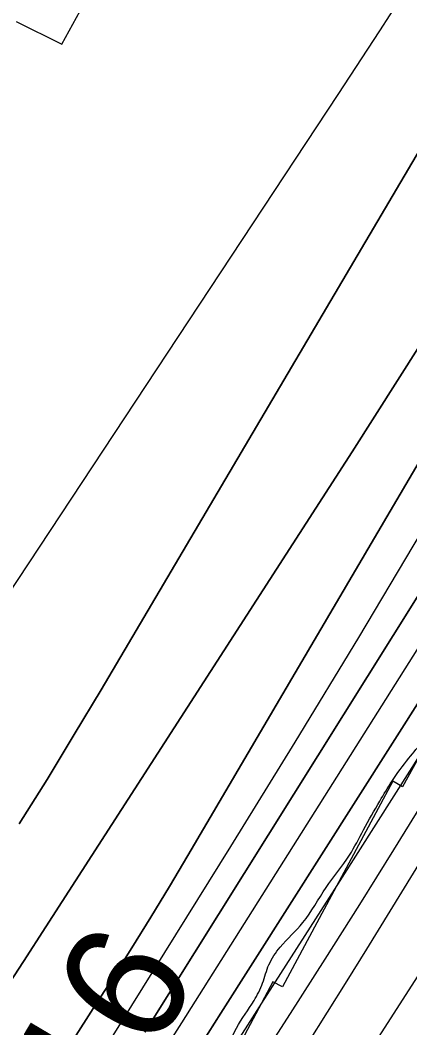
# Model space of a CAD drawing. Extents: x 3297735 to 3335592, y 670436 to 695807.
# Drawn here: x 3320573 to 3320787, y 689991 to 690547 of the extents above; entities that cross this region are included whole.
import ezdxf

# ---------------------------------------------------------------- set-up
doc = ezdxf.new("R2010")
doc.units = 0
for name, color, linetype in [('V-RIVR-EDGE', 7, 'Continuous'), ('V-RIVR-RANG', 7, 'Continuous'), ('V-RRAP-RVMT', 7, 'Continuous'), ('V-TOPO-DPTH', 7, 'Continuous'), ('V-TOPO-MAJR', 7, 'Continuous'), ('V-TOPO-MINR', 7, 'Continuous'), ('V-TOPO-WATR', 7, 'Continuous')]:
    doc.layers.add(name, color=color, linetype=linetype)

msp = doc.modelspace()

# ---------------------------------------------------------------- linework, layer by layer
at = {"layer": 'V-RIVR-EDGE'}
msp.add_spline([(3319721.91, 688607.25), (3319733.2, 688627.78), (3319739.82, 688637.46), (3319746.04, 688644.42), (3319750.72, 688655.27), (3319752.28, 688659.14), (3319762.01, 688671.92), (3319781.47, 688699.79), (3319792.76, 688716.44), (3319801.32, 688726.89), (3319810.26, 688738.11), (3319819.98, 688747.01), (3319825.43, 688754.75), (3319830.49, 688762.88), (3319835.55, 688770.63), (3319840.23, 688780.31), (3319844.52, 688791.16), (3319846.86, 688795.42), (3319851.13, 688797.35), (3319854.24, 688799.66), (3319861.24, 688808.95), (3319869.41, 688820.96), (3319874.87, 688831.03), (3319884.99, 688845.35), (3319893.93, 688856.57), (3319900.54, 688860.82), (3319908.31, 688869.72), (3319918.43, 688881.33), (3319923.49, 688889.46), (3319928.16, 688897.21), (3319932.06, 688904.95), (3319939.44, 688912.69), (3319951.5, 688924.3), (3319955, 688930.88), (3319970.57, 688952.17), (3319976.4, 688958.36), (3319980.68, 688966.5), (3319987.3, 688976.95), (3319991.2, 688986.25), (3319997.81, 688992.82), (3320004.81, 689000.56), (3320006.38, 689006.76), (3320010.27, 689012.96), (3320018.06, 689024.96), (3320025.07, 689035.8), (3320031.68, 689044.71), (3320039.46, 689054.38), (3320044.52, 689060.57), (3320057.73, 689071.4), (3320064.34, 689077.2), (3320070.17, 689082.23), (3320074.45, 689090.36), (3320085.73, 689104.68), (3320093.52, 689116.3), (3320109.84, 689130.22), (3320125, 689144.14), (3320145.59, 689159.99), (3320166.96, 689177), (3320184.06, 689191.31), (3320194.55, 689197.87), (3320205.42, 689204.44), (3320211.64, 689209.85), (3320219.42, 689219.53), (3320234.59, 689238.11), (3320241.98, 689244.68), (3320253.64, 689257.45), (3320273.09, 689279.5), (3320283.99, 689297.32), (3320297.61, 689318.61), (3320312.03, 689344.56), (3320320.21, 689360.83), (3320328.41, 689380.97), (3320333.48, 689394.53), (3320349.85, 689425.9), (3320363.1, 689453.41), (3320368.17, 689465.42), (3320370.9, 689469.67), (3320379.06, 689477.41), (3320388.4, 689489.8), (3320394.62, 689499.09), (3320395.41, 689505.29), (3320397.76, 689513.82), (3320403.21, 689520.78), (3320409.04, 689527.75), (3320417.6, 689536.65), (3320423.43, 689544.39), (3320428.49, 689552.52), (3320431.24, 689564.54), (3320432.02, 689568.03), (3320442.14, 689581.19), (3320451.87, 689595.12), (3320462.77, 689612.93), (3320469.38, 689621.06), (3320477.55, 689631.51), (3320493.51, 689653.19), (3320500.9, 689665.19), (3320506.36, 689674.1), (3320514.54, 689688.82), (3320523.5, 689705.47), (3320534.4, 689723.28), (3320539.06, 689727.15), (3320544.9, 689735.28), (3320551.13, 689744.18), (3320556.58, 689752.7), (3320560.87, 689764.32), (3320568.26, 689774), (3320574.5, 689785.23), (3320578.79, 689794.53), (3320583.07, 689802.27), (3320590.86, 689815.83), (3320602.92, 689833.25), (3320613.43, 689849.12), (3320622.79, 689866.94), (3320636.42, 689890.17), (3320646.93, 689907.21), (3320658.22, 689926.96), (3320664.85, 689940.13), (3320664.87, 689948.66), (3320667.22, 689956.02), (3320676.55, 689968.02), (3320685.11, 689978.08), (3320691.73, 689991.25), (3320701.47, 690006.35), (3320706.14, 690016.04), (3320709.66, 690026.11), (3320715.89, 690035.79), (3320728.33, 690049.33), (3320741.18, 690068.69), (3320754.02, 690086.5), (3320761.81, 690100.44), (3320770.77, 690116.32), (3320777.39, 690127.16), (3320786.73, 690139.93), (3320794.89, 690149.22), (3320800.73, 690155.41), (3320806.18, 690166.26), (3320810.47, 690174), (3320820.98, 690192.59), (3320823.74, 690207.71), (3320829.97, 690218.16), (3320840.87, 690235.59), (3320854.1, 690256.5), (3320864.22, 690271.59), (3320869.28, 690277.01), (3320870.45, 690281.27), (3320876.68, 690289.4), (3320887.57, 690302.95), (3320901.57, 690319.98), (3320912.08, 690333.52), (3320919.47, 690342.43), (3320924.52, 690348.23), (3320932.3, 690356.35), (3320941.26, 690371.46), (3320956.44, 690393.91), (3320969.67, 690415.21), (3320973.57, 690422.57), (3320982.13, 690434.96), (3320987.2, 690444.64), (3320994.21, 690457.03), (3321000.83, 690467.87), (3321008.23, 690481.04), (3321017.97, 690500.02), (3321024.59, 690511.64), (3321030.43, 690518.6), (3321035.5, 690530.22), (3321040.94, 690537.19), (3321055.35, 690559.26), (3321068.58, 690577.84), (3321078.31, 690594.1), (3321086.87, 690605.72), (3321095.82, 690616.94), (3321102.82, 690625.84), (3321107.51, 690637.85), (3321113.34, 690645.6), (3321117.63, 690655.67), (3321123.87, 690670), (3321130.5, 690682.39), (3321142.57, 690701.37), (3321156.19, 690722.28), (3321168.65, 690743.19), (3321171.38, 690749.38), (3321176.05, 690754.41), (3321177.22, 690758.29), (3321181.12, 690767.2), (3321185.79, 690774.17), (3321192.03, 690789.28), (3321204.89, 690814.45), (3321214.25, 690834.98), (3321218.93, 690845.83), (3321223.61, 690855.12), (3321229.85, 690869.85), (3321238.03, 690883.79), (3321242.33, 690899.29), (3321247.41, 690912.46), (3321254.43, 690927.96), (3321263, 690946.55), (3321269.64, 690962.82), (3321273.93, 690973.67), (3321278.23, 690986.07), (3321286.44, 691015.52), (3321288.78, 691021.72), (3321293.84, 691028.3), (3321297.35, 691034.5), (3321303.19, 691045.34), (3321306.32, 691054.64), (3321308.29, 691066.66), (3321310.63, 691073.63), (3321314.52, 691079.44), (3321318.04, 691090.29), (3321320.01, 691103.08), (3321324.31, 691115.87), (3321326.26, 691120.13), (3321332.09, 691125.16), (3321336.76, 691133.68), (3321337.17, 691140.65), (3321337.18, 691146.47), (3321338.37, 691158.49), (3321341.12, 691172.44), (3321349.71, 691192.98), (3321372.69, 691236.35), (3321389.06, 691268.5), (3321398.41, 691284.38), (3321404.65, 691298.32), (3321407.38, 691307.24), (3321407.39, 691310.73), (3321407.79, 691316.15), (3321414.41, 691325.06), (3321416.76, 691334.75), (3321417.94, 691344.05), (3321422.24, 691356.06), (3321434.34, 691385.89), (3321448.39, 691422.7), (3321456.19, 691442.46), (3321462.05, 691458.34), (3321462.85, 691466.87), (3321467.91, 691477.72), (3321474.92, 691488.17), (3321481.15, 691497.85), (3321481.54, 691500.57), (3321489.74, 691519.94), (3321499.87, 691542.02), (3321510.79, 691564.87), (3321521.69, 691581.91), (3321529.1, 691598.18), (3321538.84, 691619.09), (3321550.12, 691632.64), (3321559.06, 691640.76), (3321566.84, 691650.44), (3321566.47, 691655.48), (3321567.25, 691659.74), (3321572.7, 691664.77), (3321581.26, 691676.38), (3321584.38, 691684.91), (3321587.11, 691693.43), (3321593.35, 691706.6), (3321601.92, 691721.7), (3321610.87, 691733.32), (3321617.87, 691739.5), (3321620.99, 691748.8), (3321624.5, 691755), (3321632.28, 691766.23), (3321637.34, 691773.97), (3321638.14, 691784.44), (3321641.66, 691795.29), (3321645.96, 691809.63), (3321651.03, 691820.47), (3321653.37, 691824.35), (3321658.42, 691828.99), (3321665.02, 691832.07), (3321673.18, 691838.64), (3321680.2, 691853.75), (3321683.72, 691866.15), (3321687.24, 691878.94), (3321691.93, 691892.5), (3321697.77, 691904.12), (3321704.38, 691909.54), (3321711, 691920.77), (3321724.23, 691939.74), (3321729.68, 691949.8), (3321733.59, 691959.49), (3321746.04, 691978.85), (3321765.1, 692000.13), (3321767.83, 692005.55), (3321769.01, 692012.53), (3321772.52, 692019.89), (3321782.64, 692034.6), (3321793.52, 692045.43), (3321802.86, 692057.43), (3321811.04, 692071.76), (3321820.77, 692085.31), (3321837.5, 692109.31), (3321852.67, 692125.56), (3321856.95, 692134.47), (3321865.51, 692146.08), (3321874.07, 692158.09), (3321882.62, 692162.33), (3321885.73, 692165.42), (3321887.31, 692179.77), (3321889.66, 692189.46), (3321896.67, 692199.14), (3321906.39, 692208.81), (3321914.56, 692218.87), (3321921.95, 692230.87), (3321931.31, 692249.47), (3321940.25, 692259.91), (3321951.52, 692266.48), (3321951.14, 692271.52), (3321953.48, 692276.17), (3321960.48, 692283.13), (3321960.49, 692288.17), (3321960.5, 692292.05), (3321966.73, 692300.96), (3321976.84, 692312.95), (3321985.4, 692326.12), (3321999.02, 692342.37), (3322004.07, 692347.79), (3322006.8, 692355.15), (3322018.86, 692369.86), (3322032.48, 692387.27), (3322035.98, 692394.25), (3322046.88, 692410.89), (3322053.89, 692419.41), (3322062.45, 692431.8), (3322080.36, 692459.29), (3322099.43, 692486.77), (3322109.15, 692500.71), (3322113.45, 692513.5), (3322120.08, 692527.44), (3322124.37, 692536.35), (3322130.59, 692544.09), (3322144.19, 692555.69), (3322154.3, 692563.42), (3322157.8, 692568.07), (3322157.81, 692573.5), (3322158.99, 692580.09), (3322165.23, 692595.2), (3322169.9, 692601), (3322176.9, 692609.9), (3322181.58, 692618.04), (3322185.48, 692627.33), (3322187.82, 692635.08), (3322190.16, 692638.96), (3322199.11, 692652.12), (3322206.11, 692660.24), (3322215.05, 692669.14), (3322221.67, 692679.21), (3322228.68, 692689.66), (3322230.65, 692701.29), (3322234.15, 692707.1), (3322239.98, 692713.68), (3322240.78, 692721.82), (3322246.62, 692732.28), (3322257.13, 692747.76), (3322269.19, 692761.31), (3322281.64, 692779.5), (3322287.08, 692784.53), (3322289.82, 692793.44), (3322298.4, 692811.26), (3322311.23, 692827.9), (3322325.25, 692849.2), (3322340.82, 692872.04), (3322357.55, 692894.49), (3322366.5, 692909.98), (3322374.67, 692919.27), (3322378.18, 692925.85), (3322378.19, 692932.44), (3322378.2, 692936.32), (3322380.16, 692941.75), (3322387.16, 692950.65), (3322397.3, 692972.73), (3322404.3, 692982.41), (3322407.81, 692990.54), (3322418.32, 693006.42), (3322430.38, 693021.51), (3322439.35, 693040.49), (3322447.92, 693056.37), (3322451.06, 693071.49), (3322451.87, 693088.16), (3322455.41, 693108.32), (3322461.66, 693123.43), (3322462.07, 693131.96), (3322461.33, 693147.08), (3322471.06, 693161.02), (3322480.02, 693177.67), (3322484.71, 693192.01), (3322487.85, 693207.9), (3322490.57, 693210.61), (3322500.3, 693224.93), (3322521.3, 693248.15), (3322539.95, 693264), (3322547.34, 693272.91), (3322550.08, 693282.59), (3322550.88, 693291.9), (3322552.45, 693297.71), (3322564.89, 693311.64), (3322570.72, 693318.61), (3322576.95, 693326.74), (3322580.47, 693340.69), (3322590.2, 693351.91), (3322600.3, 693359.25), (3322603.79, 693359.25), (3322609.2, 693353.42), (3322618.52, 693357.27), (3322625.13, 693363.85), (3322634.47, 693378.56), (3322653.93, 693404.88), (3322678.44, 693438.95), (3322692.84, 693458.69), (3322701, 693465.26), (3322708.76, 693467.96), (3322714.21, 693474.54), (3322719.66, 693481.51), (3322729.79, 693501.26), (3322740.68, 693515.19), (3322746.53, 693526.81), (3322752.77, 693541.92), (3322764.43, 693554.69), (3322769.49, 693562.82), (3322774.19, 693578.71), (3322781.2, 693591.1), (3322787.42, 693598.84), (3322795.21, 693610.46), (3322799.12, 693622.47), (3322801.47, 693634.49), (3322804.6, 693643.4), (3322808.49, 693648.82), (3322813.15, 693654.23), (3322817.07, 693670.51), (3322820.98, 693684.08), (3322828, 693699.57), (3322828.79, 693704.61), (3322829.58, 693711.2), (3322831.15, 693715.46), (3322838.93, 693727.85), (3322846.35, 693746.06), (3322854.15, 693763.88), (3322858.81, 693768.14), (3322865.03, 693775.88), (3322871.27, 693789.05), (3322877.11, 693797.95), (3322877.51, 693803.38), (3322881.8, 693810.74), (3322885.32, 693822.75), (3322886.52, 693837.48), (3322887.31, 693846.79), (3322888.49, 693852.22), (3322893.57, 693866.16), (3322903.7, 693885.14), (3322914.59, 693899.85), (3322916.94, 693906.83), (3322916.96, 693914.97), (3322915.81, 693921.56), (3322917, 693934.75), (3322920.53, 693950.25), (3322928.35, 693973.5), (3322938.09, 693991.7), (3322943.16, 694004.1), (3322945.88, 694005.64), (3322947.06, 694014.95), (3322947.71, 694018)], degree=3, dxfattribs=at)
at = {"layer": 'V-RRAP-RVMT'}
for p, q in [((3320595.59, 690533.45), (3320657.52, 690646.41)), ((3320570.47, 690545.79), (3320595.59, 690533.45)), ((3320847.2, 690240.68), (3320783.18, 690124.12)), ((3320777.91, 690127.24), (3320717.06, 690013.92)), ((3320783.18, 690124.12), (3320777.91, 690127.24)), ((3320711.73, 690016.7), (3320651.99, 689904.36)), ((3320717.06, 690013.92), (3320711.73, 690016.7))]:
    msp.add_line(p, q, dxfattribs=at)
at = {"layer": 'V-TOPO-DPTH'}
for points in [[(3320562.22, 690009.07), (3320574.5, 690028), (3320586.75, 690046.94), (3320755.51, 690308.79), (3320793.06, 690367.77), (3320830.17, 690427.02), (3320866.61, 690486.69), (3320902.61, 690546.62), (3320963.49, 690649.27), (3320968.63, 690658.14), (3320973.65, 690667.08), (3320978.48, 690676.11), (3320983.19, 690685.22), (3321004.04, 690726.53), (3321018.84, 690756.46), (3321033.3, 690786.54), (3321047.25, 690816.86), (3321060.87, 690847.34), (3321065.55, 690858.05), (3321081.28, 690893.98), (3321097.06, 690929.9), (3321112.89, 690965.8), (3321128.76, 691001.67), (3321177.3, 691111.13)], [(3321177.3, 691111.13), (3321128.76, 691001.67), (3321112.89, 690965.8), (3321097.06, 690929.9), (3321081.28, 690893.98), (3321065.55, 690858.05), (3321060.87, 690847.34), (3321047.25, 690816.86), (3321033.3, 690786.54), (3321018.84, 690756.46), (3321004.04, 690726.53), (3320983.19, 690685.22), (3320978.48, 690676.11), (3320973.65, 690667.08), (3320968.63, 690658.14), (3320963.49, 690649.27), (3320902.61, 690546.62), (3320866.61, 690486.69), (3320830.17, 690427.02), (3320793.06, 690367.77), (3320755.51, 690308.79), (3320586.75, 690046.94), (3320574.5, 690028), (3320562.22, 690009.07)], [(3321243.91, 691079.12), (3321202.67, 690989.28), (3321161.52, 690899.41), (3321050.3, 690656.05), (3321044.24, 690643.15), (3321038, 690630.34), (3321031.49, 690617.66), (3321024.81, 690605.08), (3321017.88, 690592.63), (3321010.79, 690580.26), (3321003.49, 690568.02), (3320996.04, 690555.87), (3320641.24, 689989.03)], [(3320641.24, 689989.03), (3320996.04, 690555.87), (3321003.49, 690568.02), (3321010.79, 690580.26), (3321017.88, 690592.63), (3321024.81, 690605.08), (3321031.49, 690617.66), (3321038, 690630.34), (3321044.24, 690643.15), (3321050.3, 690656.05), (3321161.52, 690899.41), (3321202.67, 690989.28), (3321243.91, 691079.12)], [(3320602.09, 689985.35), (3320612.88, 690001.99), (3320623.6, 690018.68), (3320634.17, 690035.47), (3320644.61, 690052.33), (3320654.88, 690069.3), (3320665.01, 690086.34), (3320973.59, 690611.66), (3320985.58, 690632.54), (3320997.31, 690653.57), (3321008.64, 690674.81), (3321019.69, 690696.21), (3321068.68, 690793.27), (3321103.57, 690863.53), (3321137.84, 690934.08), (3321171.18, 691005.07), (3321203.9, 691076.36)], [(3321203.9, 691076.36), (3321171.18, 691005.07), (3321137.84, 690934.08), (3321103.57, 690863.53), (3321068.68, 690793.27), (3321019.69, 690696.21), (3321008.64, 690674.81), (3320997.31, 690653.57), (3320985.58, 690632.54), (3320973.59, 690611.66), (3320665.01, 690086.34), (3320654.88, 690069.3), (3320644.61, 690052.33), (3320634.17, 690035.47), (3320623.6, 690018.68), (3320612.88, 690001.99), (3320602.09, 689985.35)], [(3320572.11, 690103.83), (3320587.39, 690128.29), (3320602.38, 690152.93), (3320617.18, 690177.68), (3320891.52, 690642.61), (3320906.97, 690669.39), (3320922.07, 690696.36), (3320936.65, 690723.62), (3320950.88, 690751.07), (3321014.64, 690877.05), (3321060.73, 690967.51), (3321107.15, 691057.8)], [(3321107.15, 691057.8), (3321060.73, 690967.51), (3321014.64, 690877.05), (3320950.88, 690751.07), (3320936.65, 690723.62), (3320922.07, 690696.36), (3320906.97, 690669.39), (3320891.52, 690642.61), (3320617.18, 690177.68), (3320602.38, 690152.93), (3320587.39, 690128.29), (3320572.11, 690103.83)], [(3320691.48, 689952.5), (3320721.55, 689999.29), (3320740.68, 690029.26), (3320759.69, 690059.31), (3320778.53, 690089.47), (3320797.26, 690119.7), (3321062.75, 690551.2), (3321077.39, 690575.56), (3321091.68, 690600.11), (3321105.45, 690624.96), (3321118.88, 690650.01), (3321190.14, 690786.3), (3321234.53, 690874.11), (3321277.29, 690962.68), (3321317.63, 691052.37)], [(3321266.33, 691039.31), (3321244.64, 690989.3), (3321223.04, 690939.25), (3321201.49, 690889.18), (3321197.43, 690879.72), (3321177.45, 690834.6), (3321156.79, 690789.8), (3321135.11, 690745.49), (3321112.75, 690701.5), (3321079.77, 690638.42), (3321073.27, 690626.28), (3321066.61, 690614.23), (3321059.71, 690602.31), (3321052.65, 690590.49), (3320983.6, 690477.36), (3320941.71, 690409.15), (3320899.57, 690341.1), (3320857.07, 690273.28), (3320814.31, 690205.62), (3320683.24, 689999.44), (3320669.16, 689977.35)], [(3321266.33, 691039.31), (3321244.64, 690989.3), (3321223.04, 690939.25), (3321201.49, 690889.18), (3321197.43, 690879.72), (3321177.45, 690834.6), (3321156.79, 690789.8), (3321135.11, 690745.49), (3321112.75, 690701.5), (3321079.77, 690638.42), (3321073.27, 690626.28), (3321066.61, 690614.23), (3321059.71, 690602.31), (3321052.65, 690590.49), (3320983.6, 690477.36), (3320941.71, 690409.15), (3320899.57, 690341.1), (3320857.07, 690273.28), (3320814.31, 690205.62), (3320683.24, 689999.44), (3320669.16, 689977.35)]]:
    msp.add_lwpolyline(points, dxfattribs=at)
at = {"layer": 'V-TOPO-MAJR'}
msp.add_lwpolyline([(3320500.78, 690131.45), (3320747.85, 690505.62), (3320770.84, 690540.8), (3320793.59, 690576.13), (3320816, 690611.68), (3320838.19, 690647.37), (3320874.34, 690706.18), (3320878.22, 690712.61), (3320882.02, 690719.08), (3320885.71, 690725.62), (3320889.32, 690732.2), (3320910.17, 690770.95), (3320924.16, 690796.93), (3320938.14, 690822.92), (3320952.12, 690848.9), (3320966.11, 690874.89), (3321296.99, 691489.87)], dxfattribs=at)
at = {"layer": 'V-TOPO-MINR'}
for points in [[(3320741.56, 689941.86), (3321014.94, 690366.99), (3321036.77, 690400.77), (3321058.69, 690434.48), (3321080.75, 690468.1), (3321102.92, 690501.66), (3321103.07, 690501.88), (3321125.52, 690535.07), (3321148.37, 690567.98), (3321171.8, 690600.48), (3321195.63, 690632.7), (3321736.4, 691230.1)], [(3320562.22, 690009.07), (3320574.5, 690028), (3320586.75, 690046.94), (3320755.51, 690308.79), (3320793.06, 690367.77), (3320830.17, 690427.02), (3320866.61, 690486.69), (3320902.61, 690546.62), (3320963.49, 690649.27), (3320968.63, 690658.14), (3320973.65, 690667.08), (3320978.48, 690676.11), (3320983.19, 690685.22), (3321004.04, 690726.53), (3321018.84, 690756.46), (3321033.3, 690786.54), (3321047.25, 690816.86), (3321060.87, 690847.34), (3321065.55, 690858.05), (3321081.28, 690893.98), (3321097.06, 690929.9), (3321112.89, 690965.8), (3321128.76, 691001.67), (3321177.3, 691111.13)], [(3320621.95, 689984.13), (3320688.75, 690091.22), (3320724.21, 690148.72), (3320759.27, 690206.46), (3320793.72, 690264.57), (3320827.77, 690322.91), (3320980.39, 690587.6), (3320996.52, 690616.21), (3321012.27, 690645.02), (3321027.45, 690674.13), (3321042.27, 690703.44), (3321102.5, 690825.58), (3321146.75, 690916.29), (3321190.48, 691007.26), (3321233.41, 691098.6)], [(3320687.33, 689976.19), (3320705.74, 690004.94), (3320748.85, 690072.34), (3320788.62, 690134.9), (3320828.15, 690197.62), (3320867.32, 690260.57), (3320906.24, 690323.66), (3321057.72, 690570.83), (3321068.56, 690588.93), (3321079.15, 690607.17), (3321089.36, 690625.62), (3321099.33, 690644.21), (3321149.85, 690740.85), (3321184.02, 690808.27), (3321217.06, 690876.23), (3321248.38, 690945), (3321278.56, 691014.3), (3321312.96, 691096.11)], [(3320641.24, 689989.03), (3320996.04, 690555.87), (3321003.49, 690568.02), (3321010.79, 690580.26), (3321017.88, 690592.63), (3321024.81, 690605.08), (3321031.49, 690617.66), (3321038, 690630.34), (3321044.24, 690643.15), (3321050.3, 690656.05), (3321161.52, 690899.41), (3321202.67, 690989.28), (3321243.91, 691079.12)], [(3320651.79, 689978.43), (3320661.74, 689994.15), (3320933.79, 690425.48), (3320954.15, 690457.93), (3320974.39, 690490.44), (3320994.47, 690523.05), (3321014.45, 690555.73), (3321047.54, 690610.17), (3321050.83, 690615.71), (3321054.05, 690621.3), (3321057.17, 690626.94), (3321060.21, 690632.62), (3321075.65, 690662.15), (3321086.14, 690682.73), (3321096.34, 690703.45), (3321106.11, 690724.37), (3321115.6, 690745.43), (3321119.1, 690753.43), (3321130.14, 690778.59), (3321141.2, 690803.74), (3321152.29, 690828.87), (3321163.4, 690854), (3321232.78, 691010.58), (3321264.09, 691080.67)], [(3320602.09, 689985.35), (3320612.88, 690001.99), (3320623.6, 690018.68), (3320634.17, 690035.47), (3320644.61, 690052.33), (3320654.88, 690069.3), (3320665.01, 690086.34), (3320973.59, 690611.66), (3320985.58, 690632.54), (3320997.31, 690653.57), (3321008.64, 690674.81), (3321019.69, 690696.21), (3321068.68, 690793.27), (3321103.57, 690863.53), (3321137.84, 690934.08), (3321171.18, 691005.07), (3321203.9, 691076.36)], [(3321107.15, 691057.8), (3321060.73, 690967.51), (3321014.64, 690877.05), (3320950.88, 690751.07), (3320936.65, 690723.62), (3320922.07, 690696.36), (3320906.97, 690669.39), (3320891.52, 690642.61), (3320617.18, 690177.68), (3320602.38, 690152.93), (3320587.39, 690128.29), (3320572.11, 690103.83)], [(3320731.02, 689982.68), (3320741.99, 689999.94), (3320752.83, 690017.29), (3320763.59, 690034.68), (3321068.13, 690530.57), (3321086.7, 690561.51), (3321104.85, 690592.7), (3321122.36, 690624.25), (3321139.44, 690656.04), (3321263.75, 690893.08), (3321305.12, 690974.32), (3321345.16, 691056.19)], [(3320691.48, 689952.5), (3320721.55, 689999.29), (3320740.68, 690029.26), (3320759.69, 690059.31), (3320778.53, 690089.47), (3320797.26, 690119.7), (3321062.75, 690551.2), (3321077.39, 690575.56), (3321091.68, 690600.11), (3321105.45, 690624.96), (3321118.88, 690650.01), (3321190.14, 690786.3), (3321234.53, 690874.11), (3321277.29, 690962.68), (3321317.63, 691052.37)]]:
    msp.add_lwpolyline(points, dxfattribs=at)
at = {"layer": 'V-TOPO-WATR'}
msp.add_lwpolyline([(3320669.16, 689977.35), (3320683.24, 689999.44), (3320814.31, 690205.62), (3320857.07, 690273.28), (3320899.57, 690341.1), (3320941.71, 690409.15), (3320983.6, 690477.36), (3321052.65, 690590.49), (3321059.71, 690602.31), (3321066.61, 690614.23), (3321073.27, 690626.28), (3321079.77, 690638.42), (3321112.75, 690701.5), (3321135.11, 690745.49), (3321156.79, 690789.8), (3321177.45, 690834.6), (3321197.43, 690879.72), (3321201.49, 690889.18), (3321223.04, 690939.25), (3321244.64, 690989.3), (3321266.33, 691039.31)], dxfattribs=at)

# ---------------------------------------------------------------- texts
at = {"layer": 'V-RIVR-RANG'}
msp.add_text('-16', height=67, rotation=59.382, dxfattribs=at).set_placement((3320605.38, 689908.27))

doc.saveas('drawing.dxf')
